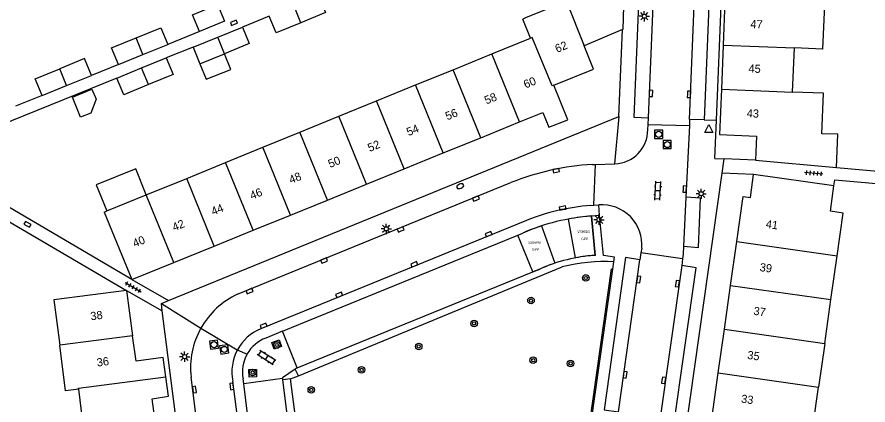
# Model space of a CAD drawing. Extents: x 128000 to 131008, y 398996 to 402500.
# Drawn here: x 128367 to 128470.8, y 399810 to 399857.4 of the extents above; entities that cross this region are included whole.
import ezdxf

# ---------------------------------------------------------------- set-up
doc = ezdxf.new("R2010")
doc.units = 0
for name, color, linetype in [('bp-anno-kenteken', 7, 'Continuous'), ('bp-grn-parkeervak', 7, 'Continuous'), ('gg-afsc-erfafscheiding', 7, 'Continuous'), ('gg-afsc-hekwerk', 7, 'Continuous'), ('gg-afsc-muur', 7, 'Continuous'), ('gg-anno-huisnummerreeks BGT', 7, 'Continuous'), ('gg-bbg-bijgebouw', 7, 'Continuous'), ('gg-bbg-gedigitaliseerde bebouwing', 7, 'Continuous'), ('gg-bbg-gedigitaliseerde bijgebouw', 7, 'Continuous'), ('gg-bbg-hoofdgebouw', 7, 'Continuous'), ('gg-bbg-luifel en loopbrug', 7, 'Continuous'), ('gg-bbg-tussenscheiding', 7, 'Continuous'), ('gg-knt-verharding', 7, 'Continuous'), ('gg-knt-verharding nz', 7, 'Continuous'), ('gt-grn-groengrens', 7, 'Continuous'), ('gt-grn-weggrens', 7, 'Continuous'), ('gt-symb-boom', 7, 'Continuous'), ('gt-symb-brandkraan', 7, 'Continuous'), ('gt-symb-klinker verharding', 7, 'Continuous'), ('gt-symb-kolk', 7, 'Continuous'), ('gt-symb-lichtmast', 7, 'Continuous'), ('gt-symb-rioolschacht', 7, 'Continuous'), ('gt-symb-tegel verharding', 7, 'Continuous'), ('gt-symb-waterafsluiter', 7, 'Continuous'), ('kenmerkpunt gehandicapten parkeerplaats', 7, 'Continuous')]:
    doc.layers.add(name, color=color, linetype=linetype)

# ---------------------------------------------------------------- blocks, each defined once
blk = doc.blocks.new('gt0-WAFSL')
at = {"layer": 'gt-symb-waterafsluiter'}
for p, q in [((-0.5, -0.33), (0, 0.67)), ((0, 0.67), (0.5, -0.33)), ((0.5, -0.33), (-0.5, -0.33))]:
    blk.add_line(p, q, dxfattribs=at)
blk = doc.blocks.new('gt0-LMAST')
at = {"layer": 'gt-symb-lichtmast'}
for p, q in [((-0.18, 0.17), (-0.45, 0.44)), ((-0.01, 0.25), (-0.01, 0.62)), ((0.17, 0.17), (0.44, 0.44)), ((-0.26, 0), (-0.63, 0)), ((-0.18, -0.18), (-0.45, -0.45)), ((-0.01, -0.25), (-0.01, -0.63)), ((0.44, -0.45), (0.17, -0.18)), ((0.24, 0), (0.62, 0))]:
    blk.add_line(p, q, dxfattribs=at)
blk.add_circle((-0.01, 0), 0.25, dxfattribs=at)
blk = doc.blocks.new('gt0-TEG1')
at = {"layer": 'gt-symb-tegel verharding'}
for p, q in [((-1.13, 0), (1.12, 0)), ((-0.9, -0.25), (-0.9, 0.25)), ((-0.45, -0.25), (-0.45, 0.25)), ((0, -0.25), (0, 0.25)), ((0.45, -0.25), (0.45, 0.25)), ((0.9, -0.25), (0.9, 0.25))]:
    blk.add_line(p, q, dxfattribs=at)
blk = doc.blocks.new('gt0-KOLK')
at = {"layer": 'gt-symb-kolk'}
blk.add_lwpolyline([(0, 0), (0.38, 0), (0.38, 0.4), (-0.38, 0.4), (-0.38, 0), (0, 0)], dxfattribs=at)
blk = doc.blocks.new('gt0-KL1')
at = {"layer": 'gt-symb-klinker verharding'}
for p, q in [((-1.15, 0.3), (1.15, 0.3)), ((-1, -0.3), (-1, 0.3)), ((-0.5, 0.3), (-0.5, 0.45)), ((0, -0.3), (0, 0.3)), ((0.5, 0.3), (0.5, 0.45)), ((1, -0.3), (1, 0.3)), ((-1.15, -0.3), (1.15, -0.3)), ((-0.5, -0.45), (-0.5, -0.3)), ((0.5, -0.45), (0.5, -0.3))]:
    blk.add_line(p, q, dxfattribs=at)
blk = doc.blocks.new('gt0-RS')
at = {"layer": 'gt-symb-rioolschacht'}
blk.add_lwpolyline([(-0.5, -0.5), (0.5, -0.5), (0.5, 0.5), (-0.5, 0.5)], close=True, dxfattribs=at)
blk.add_circle((0, 0), 0.375, dxfattribs=at)
blk = doc.blocks.new('gt0-BOOM')
at = {"layer": 'gt-symb-boom'}
for radius in [0.4, 0.2]:
    blk.add_circle((0, 0), radius, dxfattribs=at)
blk = doc.blocks.new('gt0-BR')
at = {"layer": 'gt-symb-brandkraan'}
for centre, radius, start, end in [((-0.24, 0), 0.206, 107.5669, 252.4331), ((0.6, -2.66), 3, 106.892, 107.5669), ((0, -0.69), 0.938, 73.108, 106.892), ((-0.6, -2.66), 3, 72.4331, 73.108), ((0.24, 0), 0.206, 287.567, 72.4331), ((0.6, 2.66), 3, 252.4331, 253.108), ((0, 0.69), 0.938, 253.108, 286.8921), ((-0.6, 2.66), 3, 286.8921, 287.567)]:
    blk.add_arc(centre, radius, start, end, dxfattribs=at)

msp = doc.modelspace()

# ---------------------------------------------------------------- linework, layer by layer
at = {"layer": 'bp-grn-parkeervak'}
for p, q in [((128435.14, 399827.97), (128434.26, 399832.71)), ((128437.09, 399833.08), (128437.55, 399828.27)), ((128430.99, 399831.87), (128432.62, 399827.32))]:
    msp.add_line(p, q, dxfattribs=at)
msp.add_lwpolyline([(128430.78, 399826.6), (128429.92, 399826.25), (128428.08, 399830.75), (128428.7, 399831)], dxfattribs=at)
for centre, radius, start, end in [((128439.11, 399807.01), 26.15, 94.4205, 100.6893), ((128439.14, 399806.88), 26.28, 108.0541, 113.4076), ((128438.74, 399808.94), 19.37, 93.5198, 100.7127), ((128438.75, 399808.95), 19.36, 108.4339, 114.2862)]:
    msp.add_arc(centre, radius, start, end, dxfattribs=at)
at = {"layer": 'gg-afsc-erfafscheiding'}
for p, q in [((128397.75, 399857.5), (128394.47, 399856.17)), ((128389.22, 399855.63), (128385.35, 399854.05)), ((128440.85, 399855.85), (128436.19, 399853.87)), ((128388.45, 399853.72), (128385.17, 399852.39)), ((128379.33, 399851.6), (128376.03, 399850.26)), ((128379.15, 399849.94), (128359.3, 399841.87)), ((128370.01, 399847.8), (128366.78, 399846.49)), ((128380.99, 399825.32), (128359.53, 399837.92)), ((128358.77, 399836.61), (128380.31, 399823.99)), ((128380.99, 399825.32), (128385.46, 399822.74)), ((128380.31, 399823.99), (128384.68, 399821.51))]:
    msp.add_line(p, q, dxfattribs=at)
for points in [[(128441.08, 399861.56), (128440.89, 399855.86), (128440.85, 399855.85)], [(128467.01, 399838.99), (128479.84, 399837.86), (128480.25, 399847.48)], [(128466.67, 399836.77), (128466.77, 399837.51), (128479.68, 399836.37), (128478.75, 399829.75)]]:
    msp.add_lwpolyline(points, dxfattribs=at)
at = {"layer": 'gg-afsc-hekwerk'}
for p, q in [((128401.33, 399813.56), (128433.52, 399826.87)), ((128439.5, 399826.61), (128435.56, 399798.74)), ((128400.33, 399813.17), (128401.33, 399813.56)), ((128405.77, 399771.31), (128400.33, 399813.17))]:
    msp.add_line(p, q, dxfattribs=at)
at = {"layer": 'gg-afsc-muur'}
for p in [(128452.16, 399840.09), (128457.12, 399839.89)]:
    msp.add_line(p, (128453.26, 399840.05), dxfattribs=at)
at = {"layer": 'gg-bbg-bijgebouw'}
for points in [[(128389.22, 399855.63), (128388.38, 399857.66), (128391.43, 399858.92)], [(128391.43, 399858.92), (128392.27, 399856.89), (128389.22, 399855.63)]]:
    msp.add_lwpolyline(points, dxfattribs=at)
at = {"layer": 'gg-bbg-gedigitaliseerde bebouwing'}
for p, q in [((128434.02, 399859.28), (128429.13, 399857.32)), ((128429.13, 399857.32), (128428.69, 399857.15)), ((128429.64, 399854.82), (128428.69, 399857.15)), ((128424.91, 399852.89), (128429.64, 399854.82)), ((128461.62, 399848.22), (128461.85, 399853.61)), ((128420.18, 399850.95), (128424.91, 399852.89)), ((128415.61, 399849.09), (128420.18, 399850.95)), ((128410.84, 399847.14), (128415.61, 399849.09)), ((128406.24, 399845.26), (128410.84, 399847.14)), ((128401.47, 399843.32), (128406.24, 399845.26)), ((128396.97, 399841.48), (128401.47, 399843.32)), ((128392.42, 399839.62), (128396.97, 399841.48)), ((128387.67, 399837.68), (128392.42, 399839.62)), ((128466.67, 399836.77), (128456.87, 399838.15)), ((128382.74, 399835.67), (128387.67, 399837.68)), ((128466.24, 399833.66), (128466.67, 399836.77)), ((128377.93, 399833.71), (128382.74, 399835.67)), ((128377.58, 399833.56), (128377.93, 399833.71)), ((128377.58, 399833.56), (128380.99, 399825.32)), ((128466.31, 399822.87), (128467.07, 399828.21)), ((128465.55, 399817.51), (128466.31, 399822.87)), ((128465.55, 399817.51), (128464.79, 399812.17)), ((128375.29, 399805.71), (128374.49, 399811.93)), ((128464.03, 399806.83), (128464.79, 399812.17))]:
    msp.add_line(p, q, dxfattribs=at)
for points in [[(128465.53, 399858.88), (128465.3, 399853.47), (128461.85, 399853.61)], [(128465.19, 399843.14), (128465.39, 399848.07), (128461.62, 399848.22)], [(128467.07, 399828.21), (128467.8, 399833.44), (128466.24, 399833.66)], [(128380.31, 399823.99), (128371.47, 399822.84), (128372.18, 399817.29)], [(128374.49, 399811.93), (128372.89, 399811.73), (128372.18, 399817.29)]]:
    msp.add_lwpolyline(points, dxfattribs=at)
at = {"layer": 'gg-bbg-gedigitaliseerde bijgebouw'}
for p, q in [((128391.47, 399854.95), (128394.47, 399856.17)), ((128388.45, 399853.72), (128391.47, 399854.95)), ((128382.33, 399852.82), (128385.35, 399854.05)), ((128388.45, 399853.72), (128389.29, 399851.68)), ((128379.33, 399851.6), (128382.33, 399852.82)), ((128389.29, 399851.68), (128392.3, 399852.91)), ((128382.17, 399851.17), (128385.17, 399852.39)), ((128379.15, 399849.94), (128382.17, 399851.17)), ((128373, 399849.02), (128376.03, 399850.26)), ((128370.01, 399847.8), (128373, 399849.02))]:
    msp.add_line(p, q, dxfattribs=at)
for points in [[(128403.77, 399859.95), (128404.6, 399857.93), (128401.6, 399856.69)], [(128401.6, 399856.69), (128398.59, 399855.47), (128397.75, 399857.5)], [(128381.5, 399854.86), (128384.51, 399856.08), (128385.35, 399854.05)], [(128394.47, 399856.17), (128395.3, 399854.16), (128392.3, 399852.91)], [(128379.33, 399851.6), (128378.5, 399853.61), (128381.5, 399854.86)], [(128376.03, 399850.26), (128375.18, 399852.31), (128372.18, 399851.07)], [(128385.17, 399852.39), (128386, 399850.37), (128383, 399849.13)], [(128370.01, 399847.8), (128369.17, 399849.83), (128372.18, 399851.07)], [(128383, 399849.13), (128379.99, 399847.89), (128379.15, 399849.94)], [(128373.72, 399847.61), (128376.11, 399848.58), (128376.61, 399847.35), (128375.95, 399845.64), (128374.72, 399845.14), (128373.72, 399847.61)]]:
    msp.add_lwpolyline(points, dxfattribs=at)
at = {"layer": 'gg-bbg-hoofdgebouw'}
for p, q in [((128434.02, 399859.28), (128436.19, 399853.87)), ((128453.38, 399859.35), (128453.16, 399853.96)), ((128453.16, 399853.96), (128452.94, 399848.57)), ((128423.56, 399842.64), (128428.29, 399844.57)), ((128418.99, 399840.78), (128423.56, 399842.64)), ((128457.24, 399842.84), (128457.12, 399839.89)), ((128414.21, 399838.84), (128418.99, 399840.78)), ((128457.12, 399839.89), (128467.01, 399838.99)), ((128409.62, 399836.97), (128414.21, 399838.84)), ((128404.84, 399835.03), (128409.62, 399836.97)), ((128400.34, 399833.19), (128404.84, 399835.03)), ((128395.79, 399831.34), (128400.34, 399833.19)), ((128391.04, 399829.41), (128395.79, 399831.34)), ((128454.07, 399824.61), (128454.82, 399829.96)), ((128386.1, 399827.4), (128391.04, 399829.41)), ((128380.99, 399825.32), (128386.1, 399827.4)), ((128453.31, 399819.27), (128454.07, 399824.61)), ((128380.31, 399823.99), (128381.07, 399818.43)), ((128452.56, 399813.92), (128453.31, 399819.27)), ((128451.81, 399808.58), (128452.56, 399813.92))]:
    msp.add_line(p, q, dxfattribs=at)
for points in [[(128432.49, 399849.07), (128437.32, 399851.04), (128436.19, 399853.87)], [(128428.29, 399844.57), (128431.13, 399845.72), (128431.86, 399843.93), (128434.21, 399844.84), (128432.49, 399849.07)], [(128452.94, 399848.57), (128452.71, 399843.02), (128457.24, 399842.84)], [(128467.01, 399838.99), (128467.17, 399843.06), (128465.19, 399843.14)], [(128454.82, 399829.96), (128455.59, 399835.46), (128456.49, 399835.34), (128456.87, 399838.15)], [(128385.12, 399813.42), (128384.8, 399815.79), (128381.49, 399815.35), (128381.07, 399818.43)], [(128383.97, 399806.82), (128383.47, 399810.76), (128385.43, 399811.05), (128385.12, 399813.42)]]:
    msp.add_lwpolyline(points, dxfattribs=at)
at = {"layer": 'gg-bbg-luifel en loopbrug'}
for points in [[(128389.29, 399851.68), (128390.06, 399849.78), (128393.07, 399851), (128392.3, 399852.91)], [(128382.74, 399835.67), (128381.45, 399838.84), (128376.63, 399836.89), (128377.93, 399833.71)]]:
    msp.add_lwpolyline(points, dxfattribs=at)
at = {"layer": 'gg-bbg-tussenscheiding'}
for p, q in [((128401.6, 399856.69), (128400.77, 399858.73)), ((128382.33, 399852.82), (128381.5, 399854.86)), ((128392.3, 399852.91), (128391.47, 399854.95)), ((128453.16, 399853.96), (128461.85, 399853.61)), ((128428.29, 399844.57), (128424.91, 399852.89)), ((128373, 399849.02), (128372.18, 399851.07)), ((128383, 399849.13), (128382.17, 399851.17)), ((128423.56, 399842.64), (128420.18, 399850.95)), ((128418.99, 399840.78), (128415.61, 399849.09)), ((128452.94, 399848.57), (128461.62, 399848.22)), ((128414.21, 399838.84), (128410.84, 399847.14)), ((128409.62, 399836.97), (128406.24, 399845.26)), ((128404.84, 399835.03), (128401.47, 399843.32)), ((128400.34, 399833.19), (128396.97, 399841.48)), ((128395.79, 399831.34), (128392.42, 399839.62)), ((128391.04, 399829.41), (128387.67, 399837.68)), ((128386.1, 399827.4), (128382.74, 399835.67)), ((128454.82, 399829.96), (128467.07, 399828.21)), ((128454.07, 399824.61), (128466.31, 399822.87)), ((128453.31, 399819.27), (128465.55, 399817.51)), ((128381.07, 399818.43), (128372.18, 399817.29)), ((128452.56, 399813.92), (128464.79, 399812.17))]:
    msp.add_line(p, q, dxfattribs=at)
for points in [[(128432.49, 399849.07), (128432.27, 399848.98), (128429.86, 399854.91), (128429.64, 399854.82)], [(128374.49, 399811.93), (128374.48, 399812.05), (128385.12, 399813.42)]]:
    msp.add_lwpolyline(points, dxfattribs=at)
at = {"layer": 'gg-knt-verharding'}
for p, q in [((128452.35, 399844.78), (128454.42, 399895.04)), ((128440.43, 399845.25), (128440.85, 399855.85)), ((128385.46, 399822.74), (128440.43, 399845.25)), ((128443.97, 399843.63), (128444, 399844.28)), ((128444, 399844.28), (128444.03, 399845.06)), ((128444, 399844.28), (128449.03, 399844.12)), ((128449.03, 399844.12), (128448.62, 399835.37)), ((128449.06, 399844.89), (128449.03, 399844.12)), ((128450.84, 399844.84), (128449.06, 399844.89)), ((128452.16, 399840.09), (128452.35, 399844.78)), ((128453.02, 399838.3), (128453.26, 399840.05)), ((128437.2, 399839.38), (128437.56, 399839.39)), ((128437.35, 399834.39), (128437.56, 399839.39)), ((128437.56, 399839.39), (128439.91, 399839.46)), ((128456.87, 399838.15), (128453.02, 399838.3)), ((128393.89, 399823.53), (128427.25, 399837.17)), ((128436.97, 399834.36), (128437.35, 399834.39)), ((128437.35, 399834.39), (128437.97, 399834.44)), ((128438.08, 399833.16), (128437.09, 399833.08)), ((128437.55, 399828.27), (128437.09, 399833.08)), ((128429.16, 399832.54), (128396.7, 399819.31)), ((128443.12, 399828.57), (128442.99, 399827.74)), ((128443.22, 399829.14), (128443.12, 399828.57)), ((128448.21, 399827.84), (128443.12, 399828.57)), ((128439.7, 399826.58), (128439.83, 399827.49)), ((128448.21, 399827.84), (128448.1, 399827.02)), ((128429.92, 399826.25), (128430.78, 399826.6)), ((128435.76, 399798.71), (128439.7, 399826.58)), ((128401.15, 399814.52), (128429.92, 399826.25)), ((128384.59, 399822.39), (128385.46, 399822.74)), ((128384.68, 399821.51), (128384.59, 399822.39)), ((128392.62, 399759.66), (128384.68, 399821.51)), ((128401.15, 399814.52), (128400.9, 399814.36)), ((128394.08, 399767.7), (128388.21, 399813.4)), ((128399.4, 399813.05), (128399.37, 399813.23)), ((128404.85, 399771.18), (128399.4, 399813.05)), ((128399.05, 399768.2), (128393.3, 399812.9))]:
    msp.add_line(p, q, dxfattribs=at)
for points in [[(128450.83, 399888.67), (128452.64, 399888.59), (128450.84, 399844.84)], [(128445.32, 399875.84), (128443.51, 399875.9), (128442.24, 399845.15), (128444.03, 399845.06)], [(128442.64, 399759.56), (128441.93, 399759.66), (128453.02, 399838.3)], [(128448.33, 399829.39), (128450.14, 399829.25), (128450.4, 399835.27), (128448.62, 399835.37)], [(128439.83, 399827.49), (128439.91, 399828.07), (128438.54, 399828.24), (128438.08, 399833.16)], [(128448.33, 399829.39), (128448.29, 399828.4), (128448.21, 399827.84)], [(128442.99, 399827.74), (128441.23, 399828), (128438.62, 399809.4), (128440.39, 399809.14)], [(128443.91, 399797.49), (128445.69, 399797.26), (128449.87, 399826.73), (128448.1, 399827.02)], [(128399.26, 399817.12), (128398.36, 399816.8), (128398.06, 399817.63), (128398.96, 399817.95), (128399.26, 399817.12)], [(128396.19, 399814.32), (128396.2, 399813.42), (128395.3, 399813.38), (128395.27, 399814.32), (128396.19, 399814.32)], [(128400.9, 399814.36), (128399.36, 399813.32), (128399.37, 399813.23)]]:
    msp.add_lwpolyline(points, dxfattribs=at)
for centre, radius, start, end in [((128439.81, 399843.61), 4.15, 271.2768, 0.3096), ((128439.05, 399807.55), 31.88, 93.329, 111.7213), ((128438.88, 399808.52), 25.91, 94.242, 112.0302), ((128438.36, 399829.57), 4.88, 354.8466, 94.5666), ((128438.74, 399808.98), 19.33, 93.5139, 114.2915), ((128438.7, 399806.5), 21.02, 86.9291, 104.2653), ((128398.06, 399814.53), 9.92, 114.8761, 150.7146), ((128398.06, 399814.53), 9.92, 150.7123, 186.55), ((128398.9, 399814.04), 5.71, 112.598, 152.0633), ((128398.9, 399814.04), 5.71, 152.0518, 191.5242)]:
    msp.add_arc(centre, radius, start, end, dxfattribs=at)
at = {"layer": 'gg-knt-verharding nz'}
for p, q in [((128449.06, 399844.89), (128450.83, 399888.67)), ((128444.03, 399845.06), (128445.32, 399875.84)), ((128448.62, 399835.37), (128448.33, 399829.39)), ((128399.35, 399819), (128428.7, 399831)), ((128440.39, 399809.14), (128442.99, 399827.74)), ((128448.1, 399827.02), (128443.91, 399797.49)), ((128399.35, 399819), (128397.35, 399818.17)), ((128401.15, 399814.52), (128399.35, 399819)), ((128394.63, 399812.57), (128394.55, 399813.18)), ((128399.37, 399813.23), (128394.63, 399812.57)), ((128400.05, 399770.55), (128394.63, 399812.57))]:
    msp.add_line(p, q, dxfattribs=at)
for centre, radius, start, end in [((128439.12, 399806.93), 26.23, 94.4281, 113.4098), ((128398.91, 399814.01), 4.45, 110.6037, 150.6927), ((128398.91, 399814.01), 4.44, 150.7005, 190.7892)]:
    msp.add_arc(centre, radius, start, end, dxfattribs=at)
at = {"layer": 'gt-grn-groengrens'}
for p, q in [((128439.5, 399826.61), (128439.7, 399826.58)), ((128401.33, 399813.56), (128400.9, 399814.36)), ((128400.33, 399813.17), (128399.4, 399813.05))]:
    msp.add_line(p, q, dxfattribs=at)
at = {"layer": 'gt-grn-weggrens'}
for p, q in [((128440.43, 399845.25), (128439.91, 399839.46)), ((128450.84, 399844.84), (128452.35, 399844.78)), ((128438.08, 399833.16), (128437.97, 399834.44)), ((128384.59, 399822.39), (128389.41, 399819.39)), ((128389.41, 399819.39), (128393.85, 399816.71)), ((128393.85, 399816.71), (128395.04, 399816.19))]:
    msp.add_line(p, q, dxfattribs=at)

# ---------------------------------------------------------------- block references
at = {"layer": 'gt-symb-boom'}
for p in [(128436.38, 399825.51), (128429.7, 399822.75), (128422.76, 399819.95), (128398.67, 399817.32), (128415.99, 399817.15), (128429.97, 399815.46), (128434.53, 399815.07), (128395.72, 399813.95), (128409.02, 399814.28), (128402.88, 399811.83)]:
    msp.add_blockref('gt0-BOOM', p, dxfattribs=at)
at = {"layer": 'gt-symb-brandkraan', "rotation": 22.514112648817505}
msp.add_blockref('gt0-BR', (128421.06, 399836.73), dxfattribs=at)
at = {"layer": 'gt-symb-klinker verharding'}
for p, rotation in [((128445.18, 399836.16), 87.13473427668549), ((128397.41, 399815.78), 147.37496440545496)]:
    msp.add_blockref('gt0-KL1', p, dxfattribs=dict(at, rotation=rotation))
at = {"layer": 'gt-symb-kolk'}
for p, rotation in [((128393.5, 399856.5), 21.663039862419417), ((128444.14, 399848.06), -92.2929004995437), ((128448.79, 399847.96), -92.29290050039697), ((128432.82, 399838.43), 10.950434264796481), ((128448.26, 399836.37), -92.17836882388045), ((128423.05, 399835.02), 21.53536487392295), ((128433.6, 399833.86), 11.366137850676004), ((128368.14, 399831.89), -29.332790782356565), ((128413.86, 399831.25), 22.280371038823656), ((128424.6, 399830.68), 22.280371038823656), ((128404.52, 399827.45), 22.28037103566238), ((128415.52, 399826.99), 22.28037103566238), ((128442.64, 399825.35), -98.04906170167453), ((128447.36, 399824.84), -98.04906170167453), ((128395.42, 399823.73), 22.280371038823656), ((128406.35, 399823.25), 22.280371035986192), ((128397.13, 399819.48), 22.280371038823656), ((128440.99, 399813.71), -98.04906170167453), ((128445.69, 399813.03), -98.04906170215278), ((128388.41, 399811.85), -82.70443985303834), ((128392.97, 399812.23), -82.70443985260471)]:
    msp.add_blockref('gt0-KOLK', p, dxfattribs=dict(at, rotation=rotation))
at = {"layer": 'gt-symb-lichtmast'}
for p in [(128443.54, 399857.49), (128450.48, 399835.8), (128438.01, 399832.63), (128412.04, 399831.51), (128387.42, 399815.89)]:
    msp.add_blockref('gt0-LMAST', p, dxfattribs=at)
at = {"layer": 'gt-symb-rioolschacht'}
for p in [(128445.29, 399843.06), (128446.33, 399841.81)]:
    msp.add_blockref('gt0-RS', p, dxfattribs=at)
for p, rotation in [((128391.01, 399817.36), -82.70443985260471), ((128392.25, 399816.78), -82.70443985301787)]:
    msp.add_blockref('gt0-RS', p, dxfattribs=dict(at, rotation=rotation))
at = {"layer": 'gt-symb-tegel verharding'}
for p, rotation in [((128464.21, 399838.3), 174.95083353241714), ((128381.14, 399824.39), -30.256437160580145)]:
    msp.add_blockref('gt0-TEG1', p, dxfattribs=dict(at, rotation=rotation))
at = {"layer": 'gt-symb-waterafsluiter'}
msp.add_blockref('gt0-WAFSL', (128451.4, 399843.61), dxfattribs=at)

# ---------------------------------------------------------------- texts
at = {"layer": 'bp-anno-kenteken'}
for s, p in [('VS861G', (128435.34, 399831.02)), ('S396PB', (128429.36, 399829.7))]:
    msp.add_text(s, height=0.3, dxfattribs=at).set_placement(p)
at = {"layer": 'gg-anno-huisnummerreeks BGT'}
for s, rotation, p in [('47', 357.6, (128456.47, 399856.05)), ('62', 22.2, (128432.88, 399853.01)), ('45', 357.6, (128456.24, 399850.62)), ('60', 22.1, (128429.04, 399848.65)), ('58', 22.2, (128424.26, 399846.7)), ('56', 22.2, (128419.49, 399844.76)), ('43', 357.6, (128456.02, 399845.15)), ('54', 22.2, (128414.75, 399842.83)), ('52', 22.2, (128410.01, 399840.9)), ('50', 22.2, (128405.18, 399838.94)), ('48', 22.2, (128400.4, 399837)), ('46', 22.2, (128395.63, 399835.06)), ('44', 22.2, (128390.9, 399833.13)), ('42', 22.2, (128386.15, 399831.2)), ('41', 352, (128458.31, 399831.64)), ('40', 22.2, (128381.32, 399829.23)), ('39', 352, (128457.57, 399826.36)), ('38', 7.8, (128375.99, 399820.33)), ('37', 352, (128456.81, 399821.02)), ('35', 352, (128456.06, 399815.63)), ('36', 7.8, (128376.76, 399814.68)), ('33', 352, (128455.3, 399810.29))]:
    msp.add_text(s, height=1, rotation=rotation, dxfattribs=at).set_placement(p)
at = {"layer": 'kenmerkpunt gehandicapten parkeerplaats'}
for p in [(128435.82, 399830.13), (128429.82, 399828.85)]:
    msp.add_text('GPP', height=0.3, dxfattribs=at).set_placement(p)

doc.saveas('drawing.dxf')
